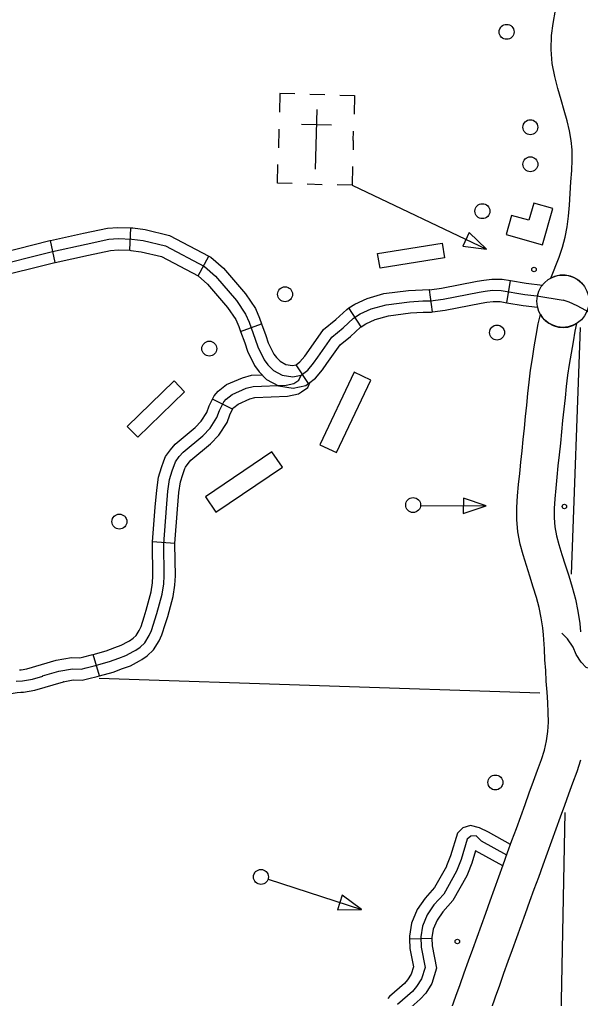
# Model space of a CAD drawing. Extents: x 653372 to 905732, y 627442 to 787275.
# Drawn here: x 856219 to 859960, y 675408 to 681934 of the extents above; entities that cross this region are included whole.
import ezdxf

# ---------------------------------------------------------------- set-up
doc = ezdxf.new("R2010")
doc.units = 0
for name, color, linetype in [('Level 10', 7, 'Continuous'), ('Level 24', 7, 'Continuous'), ('Level 32', 7, 'Continuous'), ('Level 45', 7, 'Continuous'), ('Level 5', 7, 'Continuous'), ('Level 56', 7, 'Continuous'), ('Level 57', 7, 'Continuous'), ('Level 58', 7, 'Continuous')]:
    doc.layers.add(name, color=color, linetype=linetype)

msp = doc.modelspace()

# ---------------------------------------------------------------- linework, layer by layer
at = {"layer": 'Level 10'}
for points in [[(859978.3, 680166.2), (859950.8, 680194.3), (859921.3, 680211.6), (859894.3, 680223.3), (859858, 680229.8), (859824.3, 680229.9), (859786.7, 680220.9), (859762.4, 680210.6), (859817.1, 680350.9), (859839.3, 680416.8), (859857.4, 680483.2), (859870.6, 680551.1), (859879.7, 680622.5), (859886.3, 680697.2), (859891.3, 680774.2), (859896.4, 680851.8), (859901.4, 680927), (859904.5, 680997.8), (859903.7, 681064.6), (859898, 681128.8), (859886.9, 681192.7), (859870.9, 681258.8), (859851.8, 681328), (859831, 681399.5), (859809.2, 681474.4), (859788.2, 681554.6), (859771.2, 681641.8), (859763.7, 681733.7), (859766, 681827), (859777.5, 681908.7), (859792.9, 681996.9)], [(859557, 678931.5), (859562.4, 678983.6), (859570.3, 679059.3), (859578.4, 679134.8), (859586, 679210.2), (859593.4, 679286.7), (859601.4, 679363.7), (859609.6, 679440.1), (859618, 679516.5), (859627.3, 679595.8), (859639.3, 679674.2), (859651.9, 679751.2), (859665.1, 679826.6), (859678.2, 679905.6), (859692.5, 679968.3), (859705.5, 679948.8), (859723.7, 679927.9), (859748.5, 679909.2), (859777.5, 679893.6), (859812.7, 679883.6), (859846.2, 679881.8), (859876.5, 679883.4), (859909.5, 679894.7), (859933.9, 679907.5)], [(859933.9, 679907.5), (859922.5, 679857.5), (859910.4, 679784.8), (859897.3, 679709.7), (859885.1, 679635.3), (859874.1, 679562.5), (859865.3, 679488.4), (859857.1, 679413.1), (859848.9, 679337.6), (859841.1, 679261.9), (859833.7, 679185.6), (859825.9, 679109), (859817.9, 679033.1), (859810, 678958), (859802.4, 678883.7), (859795.3, 678810.4), (859788.6, 678739.7), (859784.7, 678673.7), (859785, 678610.9), (859789.9, 678551.9), (859800.9, 678492.3), (859816.7, 678433.8), (859836.8, 678367.2), (859858.7, 678297.9), (859882.1, 678225.7), (859905.4, 678150.1), (859927.4, 678069.8), (859943, 677988.8), (859956.3, 677908.5), (859960.9, 677852.6)], [(859102.2, 675346.5), (859129.1, 675422.1), (859156.7, 675499.8), (859184.9, 675578.6), (859213.4, 675657.8), (859241.9, 675737.1), (859270.5, 675816.6), (859299, 675896.8), (859328.2, 675977.3), (859357.5, 676057.5), (859386.7, 676137.8), (859415.9, 676218.5), (859444.8, 676298.7), (859473.5, 676379.8), (859503, 676461.1), (859532.7, 676541.4), (859561.8, 676621.2), (859590.4, 676699.8), (859618.5, 676778), (859646.5, 676855.2), (859674.3, 676930.4), (859700.3, 677000.3), (859720.2, 677062), (859734, 677125.3), (859742.7, 677186.9), (859746.4, 677248.9), (859745.4, 677313.8), (859741.7, 677381.9), (859737, 677450.1), (859731.9, 677522.6), (859728.7, 677593.6), (859723.3, 677664.5), (859719.9, 677738.2), (859712.7, 677832.9), (859709, 677877.9), (859697.9, 677945), (859684.8, 678013.3), (859666.4, 678080.5), (859644.8, 678150.7), (859621.6, 678222), (859599, 678293.7), (859577.3, 678365.4), (859557.9, 678437.3), (859542.9, 678518.7), (859536.1, 678599.8), (859535.7, 678680.6), (859540.4, 678758.8), (859547.5, 678834.1), (859554.7, 678908.4), (859557, 678931.5)], [(859960.8, 676997), (859935.5, 676918.6), (859907.7, 676843.8), (859880.2, 676769.6), (859852.6, 676693.5), (859824.5, 676615.2), (859795.7, 676535.9), (859766.3, 676455.7), (859736.8, 676375.6), (859707.9, 676295.8), (859679.2, 676214.9), (859650, 676133.9), (859620.7, 676053), (859591.4, 675972.3), (859562.1, 675892), (859533.3, 675812.8), (859504.9, 675732.8), (859476.2, 675652.9), (859447.7, 675573.5), (859419.2, 675494.5), (859391.1, 675416.2), (859363.7, 675338.8)]]:
    msp.add_lwpolyline(points, dxfattribs=at)
at = {"layer": 'Level 24'}
msp.add_circle((859843, 680056.1), 174.2, dxfattribs=at)
at = {"layer": 'Level 32'}
for p, q in [((856955.1, 680395.7), (856961.5, 680544.9)), ((856457.3, 680315.3), (856425.8, 680461.3)), ((857411, 680224.4), (857480.8, 680356.5)), ((859469.1, 680046.4), (859493.8, 680193.7)), ((858972.8, 679985), (858952.2, 680133)), ((858496.9, 679885.8), (858415.7, 680011.1)), ((857693.3, 679854.2), (857833.6, 679905.4)), ((858146.1, 679507.3), (858064.9, 679633.1))]:
    msp.add_line(p, q, dxfattribs=at)
for points in [[(856425.8, 680461.3), (856646.6, 680508.9), (856804.5, 680543.6), (856874.8, 680548.6), (856961.5, 680544.9)], [(856961.5, 680544.9), (856974.6, 680544.4), (857057.1, 680533.7), (857218.7, 680495.1), (857480.8, 680356.5)], [(855910, 680326), (855991, 680352.5), (856421.1, 680460.3), (856425.8, 680461.3)], [(856011.7, 680280.7), (856438.1, 680387.5), (856662.5, 680435.9), (856815.3, 680469.5), (856875.9, 680473.9), (856968.2, 680469.9), (857043.6, 680460.1), (857192.2, 680424.7), (857451.9, 680287.3), (857525.7, 680222.7), (857666, 680060.6), (857726.1, 679970.9), (857750.1, 679916.3), (857791.2, 679803.6), (857808.6, 679751.1), (857851.3, 679666), (857873.8, 679632.4), (857911.9, 679594.9), (857970.1, 679563.4), (858041.6, 679551.9), (858096.7, 679563.5), (858140.6, 679596.9), (858180.3, 679644.3), (858208.3, 679683.8), (858301.9, 679816.3), (858376.4, 679878.1), (858446.6, 679942.2), (858491.2, 679971.1), (858563.9, 680004.9), (858663.8, 680033.2), (858820.4, 680052.3), (858908.5, 680058.3), (858960.5, 680058.7), (859044.9, 680070.5), (859284.4, 680116.5), (859325.2, 680122.9), (859373.5, 680129.1), (859432.1, 680128.4), (859588.2, 680102.1), (859669.5, 680092.6), (859844.5, 680064.1)], [(856457.3, 680315.3), (856678.4, 680363), (856826, 680395.4), (856877, 680399.1), (856955.1, 680395.7)], [(856955.1, 680395.7), (856961.8, 680395.4), (857030.1, 680386.6), (857165.6, 680354.2), (857411, 680224.4)], [(857480.8, 680356.5), (857494.5, 680349.2), (857578.8, 680275.5), (857725.5, 680106), (857791.9, 680007), (857819.4, 679944.2), (857833.6, 679905.4)], [(855956.4, 680184), (856032.4, 680208.9), (856455, 680314.8), (856457.3, 680315.3)], [(857409.3, 680225.3), (857472.6, 680169.9), (857606.6, 680015.2), (857660.4, 679934.9), (857680.7, 679888.5), (857693.3, 679854.2)], [(858952.2, 680133), (859032.7, 680144.2), (859271.5, 680190.1), (859314.7, 680196.9), (859369.3, 680203.8), (859438.8, 680203), (859493.8, 680193.7)], [(859493.8, 680193.7), (859598.8, 680176.1), (859705.8, 680163.5)], [(858415.7, 680011.1), (858454.9, 680036.6), (858537.9, 680075.1), (858649, 680106.6), (858813.4, 680126.7), (858905.7, 680133), (858955, 680133.4), (858952.2, 680133)], [(858972.8, 679985), (859057.1, 679996.8), (859297.2, 680043), (859335.7, 680049), (859377.8, 680054.4), (859425.4, 680053.8), (859469.1, 680046.4)], [(859469.1, 680046.4), (859577.7, 680028.2), (859673.2, 680016.9)], [(860140.4, 679917.1), (859937.2, 680026.2), (859884, 680050), (859844.5, 680064.1)], [(858064.9, 679633.1), (858088.7, 679651.2), (858121.1, 679690), (858147.3, 679726.9), (858246.6, 679867.5), (858327.4, 679934.5), (858400.8, 680001.5), (858415.7, 680011.1)], [(858496.9, 679885.8), (858527.4, 679905.5), (858590, 679934.7), (858678.6, 679959.8), (858827.5, 679978), (858911.3, 679983.7), (858965.9, 679984.1), (858972.8, 679985)], [(857833.6, 679905.4), (857861.8, 679828.1), (857877.8, 679779.7), (857915.9, 679703.6), (857931.6, 679680.3), (857956.7, 679655.6), (857994.5, 679635.1), (858039.7, 679627.8), (858064.9, 679633.1)], [(857693.3, 679854.2), (857720.7, 679779), (857739.4, 679722.5), (857786.6, 679628.3), (857816, 679584.4), (857867, 679534.3), (857945.7, 679491.7), (858043.4, 679475.9), (858128.6, 679493.9), (858146.1, 679507.3)], [(858146.1, 679507.3), (858192.5, 679542.5), (858239.5, 679598.7), (858269.2, 679640.7), (858357.2, 679765.1), (858425.5, 679821.8), (858492.4, 679882.9), (858496.9, 679885.8)]]:
    msp.add_lwpolyline(points, dxfattribs=at)
at = {"layer": 'Level 45'}
for p, q in [((857640.3, 679336.9), (857506.6, 679403.5)), ((857255.4, 678441.9), (857106.5, 678453)), ((856752.2, 677557.7), (856710.9, 677701.3)), ((858820.1, 675805.6), (858969.3, 675810.3))]:
    msp.add_line(p, q, dxfattribs=at)
for points in [[(856371.7, 677557.9), (856480.7, 677589.7), (856571.3, 677605.8), (856629.1, 677604.1), (856664.2, 677612.5), (856717.4, 677625.4), (856819.4, 677654.8), (856881, 677677.4), (856927.8, 677694.3), (856981.8, 677722.5), (856994, 677730.5), (857023.5, 677750.1), (857054.9, 677779), (857083.5, 677826.8), (857098.9, 677860.1), (857135.4, 677974.8), (857170.2, 678102.8), (857181.1, 678171.5), (857183.4, 678225.3), (857180.2, 678437.9), (857198, 678677), (857208.2, 678788.7), (857219.8, 678867.5), (857236.4, 678924.9), (857258.9, 678985.4), (857284.6, 679020.4), (857309.3, 679050.3), (857441, 679159.7), (857489.7, 679209.3), (857535.2, 679279.9), (857552.7, 679328.6), (857580.8, 679385.1), (857595.9, 679402.8), (857638, 679435.3), (857730.8, 679475.7), (857777.4, 679488.5), (857996.9, 679497), (858049.2, 679507.8), (858082, 679530.5), (858096.7, 679563.5)], [(857506.6, 679403.5), (857518, 679426.4), (857544, 679457.1), (857599.7, 679500.1), (857705.9, 679546.3), (857766, 679562.8), (857835.3, 679565.5)], [(858100, 679452.1), (858141.7, 679481), (858157.1, 679515.6)], [(857640.3, 679336.9), (857643.6, 679343.7), (857647.8, 679348.6), (857676.2, 679370.5), (857755.7, 679405.1), (857788.9, 679414.2), (858006, 679422.6), (858079.2, 679437.7), (858100, 679452.1)], [(857181.8, 678992.2), (857192.6, 679021.2), (857225.6, 679066.2), (857256.2, 679103.3), (857390.4, 679214.7), (857431.1, 679256.2), (857467.8, 679313.2), (857483.9, 679357.9), (857506.6, 679403.5)], [(857321.7, 678940.1), (857325.3, 678949.6), (857343.6, 678974.5), (857362.4, 678997.4), (857491.7, 679104.7), (857548.4, 679162.5), (857602.6, 679246.6), (857621.5, 679299.2), (857640.3, 679336.9)], [(857106.5, 678453), (857123.6, 678683.1), (857134, 678797.5), (857146.7, 678883.4), (857165.4, 678948.4), (857181.8, 678992.2)], [(857255.4, 678441.9), (857272.5, 678670.8), (857282.4, 678779.9), (857292.9, 678851.7), (857307.3, 678901.5), (857321.7, 678940.1)], [(857049.9, 677952.2), (857063.8, 677995.9), (857097.1, 678118.5), (857106.6, 678179), (857108.7, 678226.4), (857105.5, 678440.2), (857106.5, 678453)], [(857192.2, 677907), (857207.1, 677953.7), (857243.3, 678087.1), (857255.5, 678164), (857258.1, 678224.3), (857254.9, 678435.7), (857255.4, 678441.9)], [(856710.9, 677701.3), (856796.2, 677725.8), (856855.5, 677747.5), (856897.7, 677762.8), (856943.8, 677786.9), (856952.7, 677792.8), (856977.3, 677809.1), (856996.4, 677826.7), (857017.4, 677861.8), (857029.2, 677887.2), (857049.9, 677952.2)], [(856752.2, 677557.7), (856842.7, 677583.8), (856906.5, 677607.2), (856957.9, 677625.7), (857019.9, 677658.1), (857035.3, 677668.3), (857069.7, 677691.2), (857113.4, 677731.4), (857149.6, 677791.8), (857168.7, 677833), (857192.2, 677907)], [(860332.8, 677807.4), (860288.2, 677764.1), (860243.9, 677731.3), (860229.3, 677722.3), (860181.2, 677692.7), (860092.9, 677618.4), (860080.4, 677615.1), (860062.4, 677606.3), (860026.9, 677606.2), (859999.1, 677615.2), (859963.7, 677649.1), (859932.3, 677700.4), (859911.5, 677750.3), (859874.4, 677805.3), (859836.8, 677842.8)], [(856219.1, 677598.1), (856229.7, 677598.6), (856267.3, 677605.2), (856463.6, 677662.5), (856565.8, 677680.6), (856621.4, 677679), (856646.8, 677685.1), (856698.2, 677697.6), (856710.9, 677701.3)], [(856195.5, 677522.1), (856238.1, 677524.3), (856304.7, 677536), (856373.4, 677556.1)], [(856226.8, 677448.9), (856246.4, 677449.9), (856321.8, 677463.1), (856511.3, 677518.8), (856510.9, 677519.2), (856576.8, 677530.9), (856636.8, 677529.2), (856681.7, 677539.9), (856736.5, 677553.2), (856752.2, 677557.7)], [(855770.7, 677307.8), (855780.7, 677315.4), (855847.6, 677345.2), (855872.8, 677350.2), (855992.1, 677382.6), (856046.2, 677397.3), (856149.2, 677438.2), (856203.8, 677447.8), (856226.8, 677448.9)], [(859493.2, 676433.9), (859345.8, 676516), (859286.7, 676545.1), (859226.6, 676559.9), (859175.5, 676545), (859139.9, 676509.9), (859093.2, 676357.5), (859067.5, 676291.4)], [(859467.9, 676362.5), (859300.4, 676455.9), (859264.5, 676491.8), (859229.7, 676490.7), (859205.3, 676468.5), (859163.8, 676333), (859133.9, 676256.1), (859048.3, 676103.9), (858982.7, 676030.9), (858937.1, 675964.4), (858906.3, 675889.4), (858894.4, 675818), (858896.5, 675750.1), (858923.7, 675614.7), (858899.7, 675538.6), (858867.5, 675487.6), (858838.8, 675454.5), (858739, 675366.5)], [(859442.2, 676291.4), (859260.2, 676392.8), (859234.4, 676308.5), (859206.7, 676237.3)], [(859067.5, 676291.4), (859066.2, 676288.1), (858987.2, 676147.7), (858923.8, 676077.1), (858871.1, 676000), (858834, 675910), (858819.5, 675822.9), (858820.1, 675805.6)], [(859206.7, 676237.3), (859201.6, 676224.1), (859109.3, 676060.1), (859041.5, 675984.6), (859003.2, 675928.7), (858978.5, 675868.8), (858969.3, 675813), (858969.3, 675810.3)], [(858820.1, 675805.6), (858822.1, 675741.5), (858846.7, 675618.8), (858831.4, 675570.3), (858807.4, 675532.3), (858785.7, 675507.2), (858686.7, 675420), (858675.5, 675407.8)], [(858969.3, 675810.3), (858971, 675758.7), (859000.7, 675610.6), (858968.1, 675506.9), (858927.7, 675443), (858891.9, 675401.8), (858791.3, 675313.1), (858785.2, 675306.5)]]:
    msp.add_lwpolyline(points, dxfattribs=at)
at = {"layer": 'Level 5'}
for points in [[(859958, 679880.6), (859898.8, 678237.1)], [(859688.9, 677443.4), (856751, 677539.7)], [(859854.9, 676647.6), (859771.7, 672316.4)]]:
    msp.add_lwpolyline(points, dxfattribs=at)
at = {"layer": 'Level 56'}
for points in [[(858623, 680276.5), (858607.1, 680374.8), (859037.2, 680444.3), (859053, 680346)], [(857250.5, 679524.6), (857319.8, 679453), (857006.8, 679150), (856937.6, 679221.6)], [(859179.1, 678743.6), (859178.5, 678642), (859331.1, 678691.9)], [(858370.4, 676095.8), (858338.9, 675999.2), (858499.4, 676000.2)]]:
    msp.add_lwpolyline(points, close=True, dxfattribs=at)
for points in [[(858895, 678694.4), (859331.1, 678691.9)], [(857877.5, 676203.2), (858499.4, 676000.2)]]:
    msp.add_lwpolyline(points, dxfattribs=at)
for centre, radius in [((859467.3, 681852.2), 49.8), ((859625.7, 681216.4), 49.8), ((859625.8, 680969.3), 49.8), ((859306, 680656.6), 49.8), ((857990.1, 680102.6), 49.8), ((859403.5, 679847.4), 49.8), ((857484.6, 679740.2), 49.8), ((858844.1, 678697.4), 49.8), ((859852.8, 678687.5), 14.9), ((856884.9, 678587.1), 49.8), ((859392.8, 676847.6), 49.8), ((857828.8, 676218), 49.8), ((859139, 675787.3), 14.9)]:
    msp.add_circle(centre, radius, dxfattribs=at)
at = {"layer": 'Level 57'}
for p, q in [((858255.1, 681432.5), (858155.5, 681435.3)), ((858201.9, 681334.4), (858190.4, 680936.3)), ((857949.1, 681203.8), (857945.5, 681079.4)), ((858099.5, 681237.7), (858299.4, 681232)), ((858445, 681128.2), (858446.7, 681189.5)), ((858196.2, 681135.3), (858196.2, 681135.3)), ((858196.2, 681135.3), (858196.2, 681135.3)), ((858445, 681128.2), (858443.2, 681065.1)), ((858138.3, 680838.2), (858237.9, 680835.3)), ((858450.2, 679583.5), (858221.4, 679099.7)), ((858562.7, 679530.3), (858450.2, 679583.5)), ((858333.9, 679046.5), (858562.7, 679530.3)), ((857902.1, 679052.2), (857458.4, 678752.9)), ((857971.7, 678949), (857902.1, 679052.2)), ((858221.4, 679099.7), (858333.9, 679046.5)), ((857528, 678649.7), (857971.7, 678949)), ((857458.4, 678752.9), (857528, 678649.7))]:
    msp.add_line(p, q, dxfattribs=at)
for points in [[(858055.5, 681438.2), (857955.9, 681441.1), (857952.4, 681316.7)], [(858354, 681429.6), (858453.6, 681426.8), (858450, 681302.4)], [(858038.3, 680841.1), (857938.8, 680843.9), (857942.3, 680968.3)], [(858440, 680954), (858436.4, 680829.6), (858336.9, 680832.5)], [(858436.4, 680829.6), (859334.3, 680403.2)]]:
    msp.add_lwpolyline(points, dxfattribs=at)
msp.add_lwpolyline([(859218.5, 680514.4), (859174.9, 680422.6), (859334.3, 680403.2)], close=True, dxfattribs=at)
msp.add_circle((859650.4, 680267.8), 14.9, dxfattribs=at)
at = {"layer": 'Level 58'}
msp.add_lwpolyline([(859707.5, 680431.1), (859776.5, 680674.5), (859648.1, 680710.9), (859615.5, 680595.7), (859500.5, 680628.3), (859464.2, 680500.1)], close=True, dxfattribs=at)

doc.saveas('drawing.dxf')
